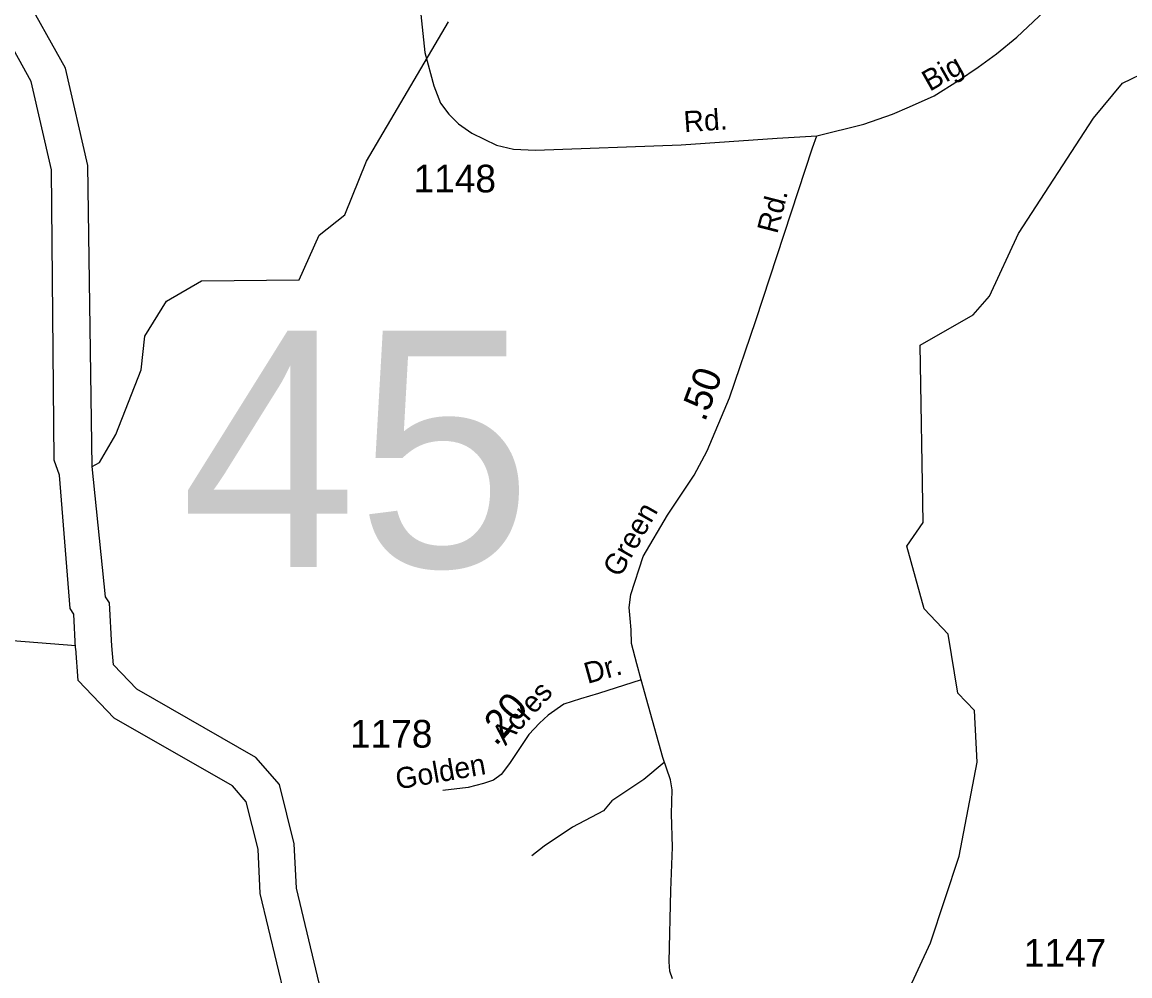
# Model space of a CAD drawing. Extents: x 2220236 to 2384410, y 720751 to 894131.
# Drawn here: x 2253834 to 2258834, y 787885 to 792188 of the extents above; entities that cross this region are included whole.
import ezdxf

# ---------------------------------------------------------------- set-up
doc = ezdxf.new("R2010")
doc.units = 0
for name, color, linetype in [('Exist Hydrographic Creek Single Shore', 7, 'Continuous'), ('Exist Hydrographic Misc Water Feature', 7, 'Continuous'), ('Exist Hydrographic River Shore', 7, 'Continuous'), ('Exist Road Non-System Type 51', 7, 'Continuous'), ('Exist Road Secondary Mileage Hundredths English Label', 7, 'Continuous'), ('Exist Road Secondary Structure Standard Bridge Number Label', 7, 'Continuous'), ('Exist Road Secondary Type 51 Attributed', 7, 'Continuous'), ('Exist Road Secondary Type 51 Label', 7, 'Continuous'), ('Exist Road Secondary Type 51 Number Label', 7, 'Continuous')]:
    doc.layers.add(name, color=color, linetype=linetype)

msp = doc.modelspace()

# ---------------------------------------------------------------- linework, layer by layer
at = {"layer": 'Exist Hydrographic Creek Single Shore'}
msp.add_lwpolyline([(2253790.7, 789398.5), (2254076, 789375.4)], dxfattribs=at)
at = {"layer": 'Exist Hydrographic Misc Water Feature'}
for points in [[(2254150.4, 790183.6), (2254183.8, 790200.6), (2254257.6, 790327), (2254371.6, 790619.8), (2254387.6, 790770.4), (2254485.6, 790929.1), (2254643.7, 791021), (2255084.8, 791025), (2255174.6, 791226.5), (2255290.7, 791319.2), (2255388.7, 791559.9), (2255758.8, 792188.6)], [(2257720.7, 787572.6), (2257933.8, 788033.9), (2258063.8, 788424.9), (2258143.8, 788849.6), (2258132.7, 789082.7), (2258057.6, 789159.7), (2258013.8, 789426.3), (2257904.7, 789540.1), (2257826.8, 789823.7), (2257900.8, 789930.4), (2257886.6, 790731.1), (2258126.8, 790867.2), (2258200.8, 790950.9), (2258331.8, 791233.6), (2258669.7, 791754.6), (2258800.8, 791912.7), (2258925.8, 791972.4), (2259153.2, 792017.4)]]:
    msp.add_lwpolyline(points, dxfattribs=at)
at = {"layer": 'Exist Hydrographic River Shore'}
for points in [[(2254150.4, 790183.6), (2254130.6, 791541.4), (2254030, 791980.1), (2253833.2, 792333.2), (2253627.6, 792526.2), (2252824.7, 793146.7), (2252625.1, 793297.2), (2252614.4, 793340.7)], [(2254003, 790143.8), (2253978.2, 790211.8), (2253966.7, 791522.2), (2253875.4, 791920.6), (2253702.3, 792231.1), (2253521.9, 792400.4), (2252756.7, 793009.4), (2252478.4, 793206.7), (2252455.1, 793301.5)], [(2254239.6, 789372.8), (2254228.3, 789568.2), (2254210.8, 789595.6), (2254150.4, 790183.6)], [(2254075.8, 789363.3), (2254067, 789516), (2254050.5, 789541.8), (2254003, 790143.8)], [(2255134.9, 785334.8), (2255011.3, 785836.7), (2255048.6, 787491.9), (2255021.5, 787787), (2254909.1, 788256.8), (2254899.1, 788456.7), (2254845.9, 788670.5), (2254783.9, 788741.9), (2254249.5, 789047.2), (2254087.3, 789217.6), (2254076, 789361.6)], [(2255290.2, 785386.2), (2255175.8, 785854.7), (2255212.8, 787497.6), (2255183.7, 787813.7), (2255072.2, 788280.1), (2255062.1, 788480.8), (2254995.6, 788748.3), (2254889.4, 788870.6), (2254351.8, 789177.8), (2254246.2, 789288.5), (2254239.5, 789374.5)]]:
    msp.add_lwpolyline(points, dxfattribs=at)
at = {"layer": 'Exist Road Non-System Type 51'}
msp.add_lwpolyline([(2256731.4, 788847), (2256640.3, 788770.5), (2256495.7, 788674.1), (2256458.2, 788629.4), (2256318.9, 788556.1), (2256190.3, 788470.4), (2256135, 788425.7)], dxfattribs=at)
at = {"layer": 'Exist Road Secondary Type 51 Attributed'}
for points in [[(2257420.7, 791675.5), (2257632.4, 791727.7), (2257761.7, 791772.3), (2257839.7, 791805.7), (2257951.1, 791854.8), (2258060.3, 791923.9), (2258149.4, 791984.1), (2258231.8, 792044.3), (2258323.2, 792120.1), (2258423.5, 792213.7), (2258586.1, 792384.3), (2258684.2, 792486.9), (2258817.9, 792629.6), (2259045.1, 792878.2), (2259138.7, 792974), (2260012.1, 793924.8), (2260168.4, 794094.3)], [(2255624.8, 792309.6), (2255651.6, 792051), (2255691.7, 791900.5), (2255722.9, 791822.4), (2255760.7, 791773.4), (2255803.1, 791728.8), (2255863.2, 791686.4), (2255974.6, 791632.9), (2256052.6, 791615.1), (2256150.7, 791610.6), (2256808, 791634), (2257242.5, 791664.1), (2257420.7, 791675.5)], [(2256627.8, 789219.8), (2256608.2, 789293.1), (2256585, 789384.2), (2256583.2, 789446.7), (2256577.8, 789496.8), (2256574.3, 789546.8), (2256581.4, 789605.7), (2256636.8, 789776.4), (2256747.5, 789963.9), (2256867.1, 790144.4), (2256926.1, 790253.4), (2257026.1, 790492.8), (2257145.7, 790842), (2257401.1, 791620.1), (2257420.7, 791675.5)], [(2256627.8, 789219.8), (2256435, 789159.1), (2256354.6, 789134.1), (2256279.6, 789110.9), (2256208.2, 789060.8), (2256168.9, 789025.1), (2256120.7, 788973.3), (2256033.2, 788842.9), (2255995.7, 788792.9), (2255961.8, 788767.9), (2255917.1, 788752.7), (2255847.5, 788734.8), (2255733.2, 788720.5)], [(2256768.9, 787871), (2256758.2, 787906.7), (2256754.6, 787947.8), (2256761.8, 788269.4), (2256768.9, 788465.9), (2256765.4, 788616), (2256768.6, 788724), (2256760.1, 788769.8), (2256725.3, 788869.4), (2256661.8, 789101.9), (2256627.8, 789219.8)]]:
    msp.add_lwpolyline(points, dxfattribs=at)

# ---------------------------------------------------------------- texts
at = {"layer": 'Exist Road Secondary Mileage Hundredths English Label'}
for s, rotation, p in [('.50', 69.6548, (2256915.9, 790381)), ('.20', 49.3154, (2255972.4, 788918))]:
    msp.add_text(s, height=125, rotation=rotation, dxfattribs=at).set_placement(p)
at = {"layer": 'Exist Road Secondary Structure Standard Bridge Number Label'}
msp.add_text('45', height=1066.27, dxfattribs=at).set_placement((2254550.4, 789729.3))
at = {"layer": 'Exist Road Secondary Type 51 Label'}
for s, rotation, p in [('Big', 29.5028, (2257930.4, 791873.2)), ('Rd.', 4.0635, (2256823.2, 791690.6)), ('Rd.', 75.5725, (2257242, 791229.3)), ('Green', 60.298, (2256532.1, 789678)), ('Dr.', 15.5404, (2256385.9, 789201.8)), ('Acres', 47.6917, (2256015.9, 788920.5)), ('Golden', 9.8997, (2255528.5, 788725.1))]:
    msp.add_text(s, height=95, rotation=rotation, dxfattribs=at).set_placement(p)
at = {"layer": 'Exist Road Secondary Type 51 Number Label'}
for s, p in [('1148', (2255601.1, 791419.6)), ('1178', (2255314.2, 788914.6)), ('1147', (2258355, 787926.6))]:
    msp.add_text(s, height=125, dxfattribs=at).set_placement(p)

doc.saveas('drawing.dxf')
